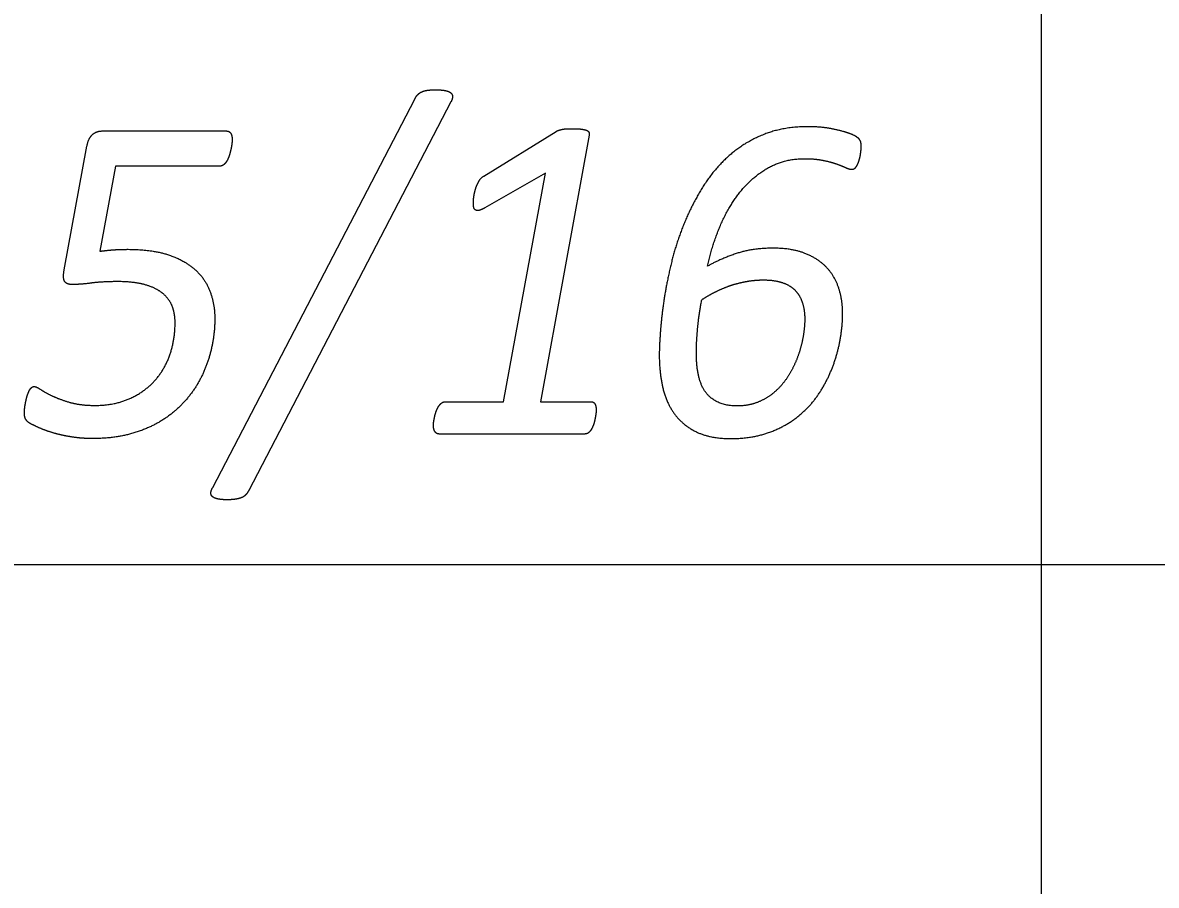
# Model space of a CAD drawing. Extents: x -14196 to 143, y -6096 to 28.
# Drawn here: x 82.6762 to 83.1417, y -6.2106 to -5.8564 of the extents above; entities that cross this region are included whole.
import ezdxf

# ---------------------------------------------------------------- set-up
doc = ezdxf.new("R2010")
doc.units = 0
doc.layers.add('RS_Raster1', color=7, linetype='Continuous')
doc.layers.add('SH_Text', color=7, linetype='Continuous')

msp = doc.modelspace()

# ---------------------------------------------------------------- linework, layer by layer
at = {"layer": 'RS_Raster1'}
for p, q in [((83.09453, -8.32886), (83.09453, -4.30794)), ((81.09453, -6.07886), (94.54453, -6.07886))]:
    msp.add_line(p, q, dxfattribs=at)
at = {"layer": 'SH_Text'}
for p, q in [((82.75424, -6.0473), (82.83717, -5.88783)), ((82.85207, -5.88898), (82.76904, -6.04845)), ((82.70901, -5.90089), (82.75975, -5.90089)), ((82.86549, -5.91942), (82.89524, -5.9011)), ((82.69327, -5.95784), (82.70263, -5.90714)), ((83.01286, -5.97593), (83.01286, -5.97593)), ((82.75511, -5.97794), (82.75511, -5.97794)), ((82.99731, -5.97801), (82.99731, -5.97801)), ((82.91168, -6.0155), (82.91168, -6.0155)), ((82.90708, -6.0253), (82.84721, -6.0253))]:
    msp.add_line(p, q, dxfattribs=at)
for points in [[(82.90878, -5.90264), (82.88879, -6.01204), (82.90947, -6.01204)], [(82.75709, -5.91533), (82.7143, -5.91533), (82.70794, -5.95025)], [(82.8497, -6.01204), (82.87357, -6.01204), (82.89081, -5.91826), (82.86599, -5.93246)]]:
    msp.add_lwpolyline(points, dxfattribs=at)
for points in [[(82.83717, -5.88783), (82.83779, -5.88658), (82.83854, -5.88586)], [(82.83854, -5.88586), (82.83929, -5.88514), (82.84031, -5.88471)], [(82.84031, -5.88471), (82.84132, -5.88427), (82.84274, -5.88413)], [(82.84274, -5.88413), (82.84415, -5.88399), (82.846, -5.88399)], [(82.846, -5.88399), (82.84832, -5.88399), (82.84984, -5.88432)], [(82.84984, -5.88432), (82.85136, -5.88466), (82.85203, -5.88524)], [(82.85203, -5.88524), (82.85269, -5.88581), (82.85269, -5.88677)], [(82.85269, -5.88677), (82.85269, -5.88774), (82.85207, -5.88898)], [(82.7048, -5.90243), (82.70644, -5.90089), (82.70901, -5.90089)], [(82.75975, -5.90089), (82.76099, -5.90089), (82.76161, -5.90175)], [(82.89524, -5.9011), (82.89568, -5.90081), (82.89626, -5.90062)], [(82.89626, -5.90062), (82.89683, -5.90043), (82.89763, -5.90024)], [(82.89763, -5.90024), (82.89843, -5.90004), (82.89954, -5.9)], [(82.89954, -5.9), (82.90065, -5.89995), (82.90216, -5.89995)], [(82.90216, -5.89995), (82.90437, -5.89995), (82.90574, -5.90014)], [(82.90574, -5.90014), (82.9071, -5.90033), (82.90785, -5.90067)], [(82.90785, -5.90067), (82.9086, -5.90101), (82.90874, -5.90154)], [(82.90874, -5.90154), (82.90887, -5.90207), (82.90878, -5.90264)], [(82.99845, -5.89913), (82.98845, -5.89913), (82.98045, -5.90235)], [(83.00887, -5.90009), (83.00421, -5.89913), (82.99845, -5.89913)], [(83.01689, -5.90239), (83.01352, -5.90105), (83.00887, -5.90009)], [(82.70263, -5.90714), (82.70316, -5.90397), (82.7048, -5.90243)], [(82.76161, -5.90175), (82.76223, -5.90262), (82.76223, -5.90445)], [(82.7621, -5.90618), (82.76197, -5.90724), (82.7617, -5.90849)], [(82.76223, -5.90445), (82.76223, -5.90512), (82.7621, -5.90618)], [(82.98045, -5.90235), (82.97244, -5.90557), (82.9663, -5.91101)], [(83.01977, -5.90436), (83.01902, -5.90336), (83.01689, -5.90239)], [(83.02052, -5.9071), (83.02052, -5.90537), (83.01977, -5.90436)], [(82.7617, -5.90849), (82.76143, -5.90974), (82.76104, -5.91095)], [(83.01967, -5.91277), (83.01999, -5.91172), (83.02017, -5.91066)], [(83.02017, -5.91066), (83.02034, -5.9096), (83.02043, -5.90869)], [(83.02043, -5.90869), (83.02052, -5.90778), (83.02052, -5.9071)], [(82.75882, -5.9147), (82.75807, -5.91533), (82.75709, -5.91533)], [(82.76011, -5.91311), (82.75958, -5.91407), (82.75882, -5.9147)], [(82.76104, -5.91095), (82.76064, -5.91215), (82.76011, -5.91311)], [(82.9663, -5.91101), (82.96015, -5.91645), (82.95564, -5.92361)], [(82.98245, -5.91594), (82.98899, -5.91227), (82.9973, -5.91227)], [(82.9973, -5.91227), (83.00164, -5.91227), (83.00487, -5.91295)], [(83.00487, -5.91295), (83.0081, -5.91363), (83.0104, -5.91444)], [(83.0104, -5.91444), (83.0127, -5.91526), (83.01415, -5.91594)], [(83.01797, -5.91609), (83.01856, -5.91556), (83.01896, -5.9147)], [(83.01896, -5.9147), (83.01936, -5.91383), (83.01967, -5.91277)], [(82.86346, -5.92162), (82.86425, -5.92018), (82.86549, -5.91942)], [(82.971, -5.92567), (82.9759, -5.9196), (82.98245, -5.91594)], [(83.01415, -5.91594), (83.01561, -5.91662), (83.01659, -5.91662)], [(83.01659, -5.91662), (83.01739, -5.91662), (83.01797, -5.91609)], [(82.86147, -5.92781), (82.86169, -5.92623), (82.86218, -5.92465)], [(82.86218, -5.92465), (82.86266, -5.92306), (82.86346, -5.92162)], [(82.95564, -5.92361), (82.95113, -5.93078), (82.9479, -5.93862)], [(82.86125, -5.93045), (82.86125, -5.92939), (82.86147, -5.92781)], [(82.96268, -5.93969), (82.96609, -5.93174), (82.971, -5.92567)], [(82.86147, -5.93237), (82.86125, -5.9316), (82.86125, -5.93045)], [(82.86226, -5.93342), (82.86169, -5.93313), (82.86147, -5.93237)], [(82.86371, -5.93347), (82.86283, -5.93371), (82.86226, -5.93342)], [(82.86599, -5.93246), (82.86459, -5.93323), (82.86371, -5.93347)], [(82.9479, -5.93862), (82.94467, -5.94646), (82.94268, -5.95449)], [(82.95742, -5.95641), (82.95928, -5.94764), (82.96268, -5.93969)], [(82.70794, -5.95025), (82.71104, -5.94986), (82.71365, -5.94967)], [(82.71365, -5.94967), (82.71626, -5.94948), (82.71954, -5.94948)], [(82.71954, -5.94948), (82.72927, -5.94948), (82.73604, -5.95174)], [(82.73604, -5.95174), (82.74281, -5.954), (82.74705, -5.95785)], [(82.96922, -5.95122), (82.96255, -5.95343), (82.95742, -5.95641)], [(82.98428, -5.94901), (82.97589, -5.94901), (82.96922, -5.95122)], [(82.99737, -5.95113), (82.992, -5.94901), (82.98428, -5.94901)], [(83.0062, -5.95685), (83.00274, -5.95324), (82.99737, -5.95113)], [(82.94268, -5.95449), (82.94069, -5.96253), (82.93958, -5.96989)], [(83.01126, -5.96536), (83.00966, -5.96045), (83.0062, -5.95685)], [(82.69344, -5.96266), (82.69265, -5.96141), (82.69327, -5.95784)], [(82.74705, -5.95785), (82.7513, -5.96169), (82.7532, -5.96693)], [(82.97364, -5.96262), (82.97704, -5.96204), (82.98031, -5.96204)], [(82.98031, -5.96204), (82.98485, -5.96204), (82.98814, -5.96315)], [(82.69662, -5.96392), (82.69424, -5.96392), (82.69344, -5.96266)], [(82.70445, -5.96333), (82.70007, -5.96392), (82.69662, -5.96392)], [(82.7152, -5.96274), (82.70883, -5.96274), (82.70445, -5.96333)], [(82.72652, -5.96404), (82.72201, -5.96274), (82.7152, -5.96274)], [(82.73381, -5.96765), (82.73102, -5.96534), (82.72652, -5.96404)], [(82.96069, -5.96692), (82.96369, -5.96542), (82.96696, -5.96431)], [(82.96696, -5.96431), (82.97023, -5.9632), (82.97364, -5.96262)], [(82.98814, -5.96315), (82.99143, -5.96425), (82.99344, -5.96637)], [(82.99344, -5.96637), (82.99544, -5.96848), (82.99637, -5.97147)], [(83.01286, -5.97593), (83.01286, -5.97026), (83.01126, -5.96536)], [(82.7377, -5.97304), (82.73659, -5.96996), (82.73381, -5.96765)], [(82.7532, -5.96693), (82.75511, -5.97217), (82.75511, -5.97794)], [(82.93958, -5.96989), (82.93848, -5.97725), (82.93804, -5.98321)], [(82.95331, -5.98218), (82.95379, -5.9768), (82.95503, -5.97016)], [(82.95503, -5.97016), (82.95768, -5.96842), (82.96069, -5.96692)], [(82.7388, -5.97948), (82.7388, -5.97612), (82.7377, -5.97304)], [(82.99637, -5.97147), (82.99731, -5.97445), (82.99731, -5.97801)], [(83.01175, -5.98713), (83.01286, -5.98122), (83.01286, -5.97593)], [(82.73677, -5.99243), (82.7388, -5.98632), (82.7388, -5.97948)], [(82.75511, -5.97794), (82.75511, -5.9841), (82.75373, -5.99016)], [(82.99731, -5.97801), (82.99731, -5.98176), (82.99655, -5.98585)], [(82.93804, -5.98321), (82.93759, -5.98918), (82.93759, -5.99293)], [(82.95282, -5.99189), (82.95282, -5.98757), (82.95331, -5.98218)], [(82.99655, -5.98585), (82.9958, -5.98994), (82.99429, -5.99393)], [(83.00838, -5.99872), (83.01064, -5.99305), (83.01175, -5.98713)], [(82.73062, -6.00321), (82.73473, -5.99854), (82.73677, -5.99243)], [(82.75373, -5.99016), (82.75236, -5.99622), (82.74966, -6.0017)], [(82.93759, -5.99293), (82.93759, -6.00043), (82.93914, -6.00673)], [(82.9571, -6.00876), (82.95282, -6.00371), (82.95282, -5.99189)], [(82.99429, -5.99393), (82.99278, -5.99792), (82.99051, -6.00153)], [(83.00257, -6.00954), (83.00612, -6.00439), (83.00838, -5.99872)], [(82.72027, -6.01072), (82.72651, -6.00788), (82.73062, -6.00321)], [(82.74966, -6.0017), (82.74697, -6.00718), (82.74281, -6.01184)], [(82.99051, -6.00153), (82.98825, -6.00514), (82.98514, -6.00788)], [(82.67785, -6.0105), (82.67816, -6.00929), (82.6786, -6.00823)], [(82.6786, -6.00823), (82.67903, -6.00717), (82.67961, -6.00649)], [(82.67961, -6.00649), (82.68018, -6.00582), (82.68096, -6.00582)], [(82.68096, -6.00582), (82.68185, -6.00582), (82.68362, -6.00703)], [(82.68362, -6.00703), (82.68539, -6.00824), (82.68835, -6.00964)], [(82.93914, -6.00673), (82.94069, -6.01304), (82.94422, -6.01756)], [(82.98514, -6.00788), (82.98203, -6.01062), (82.97812, -6.01221)], [(82.67702, -6.01512), (82.6771, -6.01411), (82.67732, -6.01291)], [(82.67732, -6.01291), (82.67754, -6.0117), (82.67785, -6.0105)], [(82.68835, -6.00964), (82.69131, -6.01105), (82.6956, -6.01231)], [(82.6956, -6.01231), (82.69989, -6.01356), (82.70582, -6.01356)], [(82.70582, -6.01356), (82.71404, -6.01356), (82.72027, -6.01072)], [(82.74281, -6.01184), (82.73865, -6.01651), (82.73307, -6.01992)], [(82.84687, -6.01415), (82.8474, -6.01329), (82.84811, -6.01266)], [(82.84811, -6.01266), (82.84882, -6.01204), (82.8497, -6.01204)], [(82.90947, -6.01204), (82.91071, -6.01204), (82.91119, -6.01295)], [(82.91119, -6.01295), (82.91168, -6.01387), (82.91168, -6.0155)], [(82.96951, -6.0138), (82.96139, -6.0138), (82.9571, -6.00876)], [(82.97812, -6.01221), (82.97422, -6.0138), (82.96951, -6.0138)], [(82.99389, -6.01862), (82.99903, -6.01468), (83.00257, -6.00954)], [(82.67693, -6.01672), (82.67693, -6.01614), (82.67702, -6.01512)], [(82.67749, -6.01927), (82.67693, -6.01826), (82.67693, -6.01672)], [(82.84532, -6.01838), (82.84555, -6.01732), (82.84594, -6.01617)], [(82.84594, -6.01617), (82.84634, -6.01502), (82.84687, -6.01415)], [(82.91155, -6.01708), (82.91141, -6.01809), (82.91119, -6.0192)], [(82.91168, -6.0155), (82.91168, -6.01608), (82.91155, -6.01708)], [(82.94422, -6.01756), (82.94776, -6.02208), (82.95328, -6.02463)], [(82.67928, -6.02096), (82.67806, -6.02028), (82.67749, -6.01927)], [(82.68419, -6.02326), (82.6814, -6.02211), (82.67928, -6.02096)], [(82.73307, -6.01992), (82.7275, -6.02333), (82.72047, -6.02526)], [(82.84484, -6.02175), (82.84484, -6.02127), (82.84497, -6.02035)], [(82.8455, -6.02434), (82.84484, -6.02338), (82.84484, -6.02175)], [(82.84497, -6.02035), (82.8451, -6.01944), (82.84532, -6.01838)], [(82.91062, -6.02136), (82.91026, -6.02242), (82.90973, -6.02333)], [(82.91119, -6.0192), (82.91097, -6.0203), (82.91062, -6.02136)], [(82.98205, -6.02487), (82.98875, -6.02256), (82.99389, -6.01862)], [(82.69025, -6.02527), (82.68697, -6.0244), (82.68419, -6.02326)], [(82.69724, -6.02665), (82.69352, -6.02613), (82.69025, -6.02527)], [(82.70485, -6.02718), (82.70095, -6.02718), (82.69724, -6.02665)], [(82.72047, -6.02526), (82.71343, -6.02718), (82.70485, -6.02718)], [(82.84721, -6.0253), (82.84616, -6.0253), (82.8455, -6.02434)], [(82.90854, -6.02477), (82.90788, -6.0253), (82.90708, -6.0253)], [(82.90973, -6.02333), (82.9092, -6.02425), (82.90854, -6.02477)], [(82.95328, -6.02463), (82.95881, -6.02718), (82.96685, -6.02718)], [(82.96685, -6.02718), (82.97536, -6.02718), (82.98205, -6.02487)], [(82.75349, -6.04946), (82.75354, -6.04855), (82.75424, -6.0473)], [(82.75411, -6.051), (82.75345, -6.05037), (82.75349, -6.04946)], [(82.76767, -6.05042), (82.76691, -6.05114), (82.76585, -6.05153)], [(82.76904, -6.04845), (82.76842, -6.0497), (82.76767, -6.05042)], [(82.75629, -6.05196), (82.75478, -6.05162), (82.75411, -6.051)], [(82.7602, -6.0523), (82.7578, -6.0523), (82.75629, -6.05196)], [(82.76342, -6.0521), (82.76205, -6.0523), (82.7602, -6.0523)], [(82.76585, -6.05153), (82.76479, -6.05191), (82.76342, -6.0521)]]:
    msp.add_open_spline(points, degree=2, dxfattribs=at)

doc.saveas('drawing.dxf')
